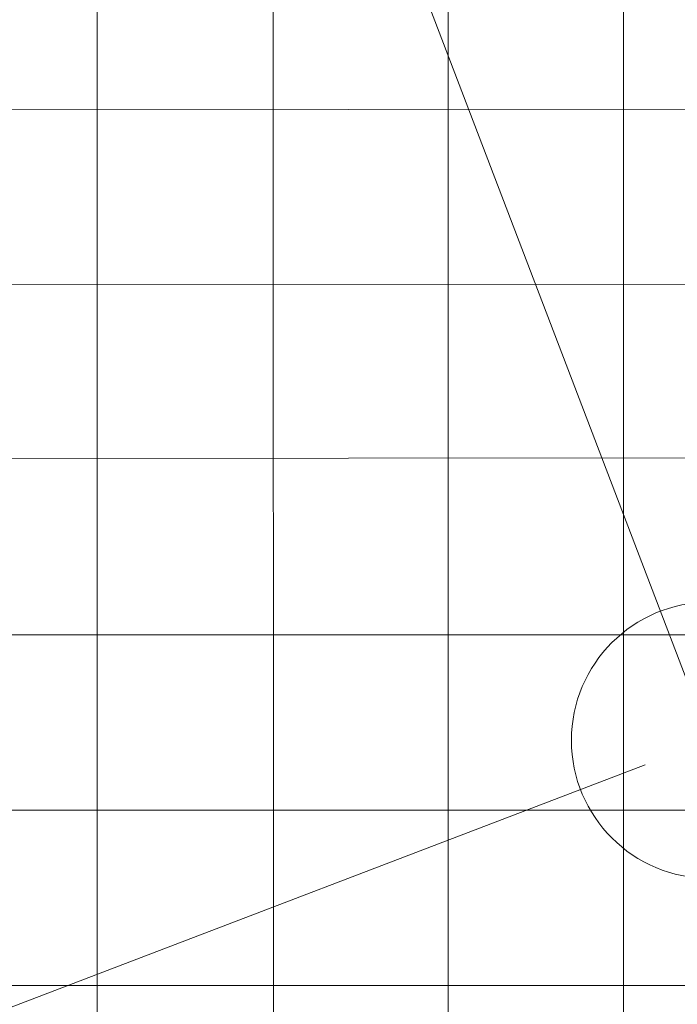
# Model space of a CAD drawing. Header units: metres. Extents: x 6467369 to 7543668, y 5829073 to 6004987.
# Tile 643 of 656: x 7543345.52 to 7543346.71, y 5829628.58 to 5829630.36. Entities that reach past the tile are written whole.
import ezdxf

# ---------------------------------------------------------------- set-up
doc = ezdxf.new("R2010")
doc.units = ezdxf.units.M
doc.linetypes.add('1', pattern=[0])
doc.linetypes.add('ACAD_ISO04W100', pattern=[30, 24, -3, 0, -3])
doc.layers.get('0').update_dxf_attribs({"lineweight": 0})
for name, color, linetype, lineweight in [('_D-kreskowanie jezdni', 254, 'Continuous', 13), ('_D-kreskowanie pobocze', 32, '1', 13), ('_D-kreskowanie zjazd MB', 4, '1', 13), ('C-DROGI-SYTUACJA-ETYKIETY', 7, 'Continuous', 0), ('C-ROAD', 7, 'Continuous', 0)]:
    doc.layers.add(name, color=color, linetype=linetype, lineweight=lineweight)
pattern_1 = [(0, (0, 0), (0, 0.3175), []), (90, (0, 0), (-0.3175, 1.944126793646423e-17), [])]

# ---------------------------------------------------------------- blocks, each defined once
blk = doc.blocks.new('AeccTickCircle')
blk.add_circle((0, 0), 1)

msp = doc.modelspace()

# ---------------------------------------------------------------- hatches: boundary and pattern name
at = {"layer": '_D-kreskowanie jezdni', "ltscale": 0.01, "transparency": 33554610}
h = msp.add_hatch(dxfattribs=at)
h.set_pattern_fill('ANSI37', color=256, scale=0.1, angle=45)
h.set_pattern_definition([(90, (0, 0), (-0.3175000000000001, 0), []), (180, (0, 0), (-5.551115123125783e-17, -0.3175), [])])
h.paths.add_polyline_path([(7543286.159759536, 5829849.42901351), (7543281.322915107, 5829848.162152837), (7543322.902057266, 5829689.413944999), (7543322.984831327, 5829689.097926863), (7543323.067655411, 5829688.781785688), (7543323.150546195, 5829688.465525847), (7543323.233520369, 5829688.149151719), (7543323.316594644, 5829687.8326677), (7543323.399785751, 5829687.516078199), (7543323.483110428, 5829687.199387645), (7543323.566585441, 5829686.882600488), (7543323.650227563, 5829686.565721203), (7543323.734053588, 5829686.248754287), (7543323.818080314, 5829685.931704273), (7543323.902324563, 5829685.614575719), (7543323.986803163, 5829685.297373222), (7543324.071532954, 5829684.980101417), (7543324.156530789, 5829684.662764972), (7543324.241813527, 5829684.345368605), (7543324.327398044, 5829684.027917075), (7543324.413301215, 5829683.710415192), (7543324.49953993, 5829683.392867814), (7543324.58613108, 5829683.075279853), (7543324.673091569, 5829682.757656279), (7543324.760438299, 5829682.440002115), (7543324.84818818, 5829682.122322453), (7543324.936358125, 5829681.804622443), (7543325.024965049, 5829681.486907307), (7543325.11402587, 5829681.169182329), (7543325.203557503, 5829680.851452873), (7543325.293576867, 5829680.533724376), (7543325.38410088, 5829680.216002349), (7543325.474087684, 5829679.901987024, 0.01534279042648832), (7543329.270376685, 5829668.071423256), (7543329.271548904, 5829668.068113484), (7543329.382377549, 5829667.756752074), (7543329.493637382, 5829667.445684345), (7543329.605311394, 5829667.134905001), (7543329.717382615, 5829666.824408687), (7543329.829834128, 5829666.514189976), (7543329.942649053, 5829666.204243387), (7543330.055810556, 5829665.894563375), (7543330.169301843, 5829665.585144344), (7543330.28310616, 5829665.27598064), (7543330.397206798, 5829664.967066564), (7543330.51158708, 5829664.658396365), (7543330.626230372, 5829664.349964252), (7543330.741120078, 5829664.041764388), (7543330.856239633, 5829663.733790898), (7543330.971572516, 5829663.42603787), (7543331.087102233, 5829663.118499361), (7543331.202812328, 5829662.81116939), (7543331.318686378, 5829662.504041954), (7543331.434707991, 5829662.19711102), (7543331.550860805, 5829661.890370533), (7543331.66712849, 5829661.583814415), (7543331.783494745, 5829661.277436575), (7543331.899943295, 5829660.9712309), (7543332.016457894, 5829660.665191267), (7543332.133022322, 5829660.359311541), (7543332.249620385, 5829660.053585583), (7543332.366235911, 5829659.748007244), (7543332.482852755, 5829659.442570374), (7543332.599454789, 5829659.137268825), (7543332.716025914, 5829658.832096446), (7543344.43103213, 5829628.164105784), (7543344.523107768, 5829627.923063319), (7543344.615151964, 5829627.682083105), (7543344.707158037, 5829627.441162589), (7543344.79911931, 5829627.200299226), (7543344.89102911, 5829626.959490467), (7543344.982880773, 5829626.718733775), (7543345.074667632, 5829626.478026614), (7543345.166383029, 5829626.237366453), (7543345.25802031, 5829625.996750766), (7543345.349572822, 5829625.756177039), (7543345.441033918, 5829625.515642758), (7543345.532396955, 5829625.275145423), (7543345.623655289, 5829625.034682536), (7543345.714802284, 5829624.794251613), (7543345.805831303, 5829624.553850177), (7543345.89673571, 5829624.313475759), (7543345.987508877, 5829624.073125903), (7543346.124674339, 5829623.709419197), (7543346.305233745, 5829623.229156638), (7543346.485170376, 5829622.748892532), (7543346.664426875, 5829622.268619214), (7543346.842945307, 5829621.788330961), (7543347.020671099, 5829621.308013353), (7543347.152602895, 5829620.94971728), (7543347.153560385, 5829620.947110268, -0.01842288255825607), (7543353.955202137, 5829600.113493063), (7543354.060086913, 5829599.746393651), (7543354.199941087, 5829599.253849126), (7543354.339111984, 5829598.760848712), (7543354.477652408, 5829598.267411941), (7543354.615612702, 5829597.7735675), (7543354.753043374, 5829597.279343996), (7543354.856701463, 5829596.905003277), (7543354.925122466, 5829596.657433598), (7543354.993445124, 5829596.409764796), (7543355.061676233, 5829596.161998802), (7543355.129822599, 5829595.914137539), (7543355.197891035, 5829595.666182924), (7543355.26588836, 5829595.418136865), (7543355.333821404, 5829595.170001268), (7543355.401697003, 5829594.921778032), (7543355.469522, 5829594.673469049), (7543355.537303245, 5829594.425076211), (7543355.605047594, 5829594.176601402), (7543355.672761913, 5829593.928046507), (7543355.740453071, 5829593.679413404), (7543355.808127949, 5829593.430703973), (7543355.875793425, 5829593.181920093), (7543355.943456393, 5829592.933063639), (7543356.011123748, 5829592.684136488), (7543356.07880239, 5829592.435140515), (7543361.923682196, 5829570.930895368), (7543361.99138416, 5829570.681815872), (7543362.059123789, 5829570.43263878), (7543362.126911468, 5829570.183366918), (7543362.194757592, 5829569.934003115), (7543362.262672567, 5829569.684550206), (7543362.330666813, 5829569.435011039), (7543362.39875076, 5829569.185388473), (7543362.466934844, 5829568.935685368), (7543362.535229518, 5829568.68590461), (7543362.603645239, 5829568.436049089), (7543362.672192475, 5829568.186121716), (7543362.740881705, 5829567.936125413), (7543362.809723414, 5829567.686063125), (7543362.878728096, 5829567.435937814), (7543362.947906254, 5829567.185752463), (7543363.017268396, 5829566.935510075), (7543363.08682504, 5829566.685213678), (7543363.156586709, 5829566.43486632), (7543363.226563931, 5829566.184471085), (7543363.296767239, 5829565.934031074), (7543363.367207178, 5829565.683549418), (7543363.437894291, 5829565.433029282), (7543363.50883913, 5829565.18247386), (7543363.580052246, 5829564.931886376), (7543363.651544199, 5829564.68127009), (7543363.72332555, 5829564.430628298), (7543363.795406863, 5829564.179964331), (7543363.867798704, 5829563.929281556), (7543363.940511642, 5829563.678583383), (7543364.012706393, 5829563.430790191, 0.01526036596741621), (7543367.836761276, 5829551.679312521), (7543367.837698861, 5829551.676699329), (7543367.926193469, 5829551.431017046), (7543368.014949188, 5829551.185539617), (7543368.103955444, 5829550.940263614), (7543368.193201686, 5829550.695185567), (7543368.28267739, 5829550.450301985), (7543368.372372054, 5829550.205609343), (7543368.462275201, 5829549.96110409), (7543368.552376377, 5829549.716782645), (7543368.642665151, 5829549.472641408), (7543368.733131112, 5829549.22867675), (7543368.823763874, 5829548.984885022), (7543368.914553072, 5829548.741262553), (7543369.005488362, 5829548.497805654), (7543369.096559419, 5829548.254510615), (7543369.18775594, 5829548.011373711), (7543369.279067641, 5829547.768391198), (7543369.370484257, 5829547.525559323), (7543369.461995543, 5829547.282874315), (7543369.553591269, 5829547.040332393), (7543369.64526123, 5829546.797929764), (7543369.73699523, 5829546.555662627), (7543369.828783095, 5829546.313527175), (7543369.920614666, 5829546.07151959), (7543370.012479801, 5829545.829636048), (7543370.10436837, 5829545.587872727), (7543370.196270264, 5829545.346225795), (7543370.288175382, 5829545.104691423), (7543370.380073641, 5829544.863265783), (7543370.471954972, 5829544.621945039), (7543370.563809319, 5829544.380725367), (7543383.791993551, 5829509.642775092), (7543388.522689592, 5829511.269764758), (7543375.236486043, 5829546.160077), (7543375.144668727, 5829546.401199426), (7543375.052898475, 5829546.642228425), (7543374.961185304, 5829546.883167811), (7543374.869539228, 5829547.124021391), (7543374.777970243, 5829547.364792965), (7543374.686488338, 5829547.605486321), (7543374.595103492, 5829547.846105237), (7543374.503825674, 5829548.086653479), (7543374.412664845, 5829548.3271348), (7543374.321630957, 5829548.567552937), (7543374.230733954, 5829548.807911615), (7543374.092812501, 5829549.173122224), (7543373.91220999, 5829549.652860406), (7543373.732271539, 5829550.132590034), (7543373.553098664, 5829550.612281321), (7543373.374779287, 5829551.091939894), (7543373.197403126, 5829551.57156572), (7543373.021053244, 5829552.051175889), (7543372.845812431, 5829552.530787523), (7543372.671762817, 5829553.010418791), (7543372.542882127, 5829553.368222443), (7543372.541944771, 5829553.370834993, -0.014934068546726), (7543368.884702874, 5829564.584812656), (7543368.743398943, 5829565.067563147), (7543368.743767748, 5829565.067373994), (7543368.635812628, 5829565.43957955), (7543368.494749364, 5829565.930129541), (7543368.354622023, 5829566.421348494), (7543368.215353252, 5829566.913203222), (7543368.076866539, 5829567.405656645), (7543367.939086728, 5829567.89866586), (7543367.801939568, 5829568.39218372), (7543367.665356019, 5829568.886143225), (7543367.561881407, 5829569.262006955), (7543367.493826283, 5829569.509695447), (7543367.425857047, 5829569.757515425), (7543367.357963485, 5829570.005464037), (7543367.290135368, 5829570.253538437), (7543367.222362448, 5829570.501735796), (7543367.154634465, 5829570.75005328), (7543367.086941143, 5829570.99848807), (7543367.01927219, 5829571.247037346), (7543366.9516173, 5829571.495698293), (7543366.883966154, 5829571.744468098), (7543366.816308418, 5829571.993343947), (7543366.74863375, 5829572.242323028), (7543360.903753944, 5829593.746568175), (7543360.836057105, 5829593.995631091), (7543360.768335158, 5829594.244759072), (7543360.700581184, 5829594.493950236), (7543360.632788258, 5829594.743202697), (7543360.564949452, 5829594.992514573), (7543360.497057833, 5829595.241883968), (7543360.429106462, 5829595.49130899), (7543360.361088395, 5829595.740787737), (7543360.292996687, 5829595.990318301), (7543360.224824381, 5829596.239898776), (7543360.156564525, 5829596.489527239), (7543360.088210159, 5829596.739201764), (7543360.019754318, 5829596.988920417), (7543359.951190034, 5829597.238681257), (7543359.882510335, 5829597.488482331), (7543359.81370825, 5829597.738321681), (7543359.744776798, 5829597.988197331), (7543359.675709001, 5829598.238107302), (7543359.606497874, 5829598.4880496), (7543359.537136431, 5829598.738022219), (7543359.467617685, 5829598.988023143), (7543359.397934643, 5829599.238050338), (7543359.328080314, 5829599.48810176), (7543359.258047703, 5829599.73817535), (7543359.187829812, 5829599.988269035), (7543359.117419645, 5829600.238380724), (7543359.0468102, 5829600.48850831), (7543358.975994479, 5829600.738649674), (7543358.904965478, 5829600.988802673), (7543358.834547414, 5829601.23604667, 0.01864047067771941), (7543351.846292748, 5829622.672874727), (7543351.845335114, 5829622.675482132), (7543351.755456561, 5829622.919571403), (7543351.665405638, 5829623.163523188), (7543351.575189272, 5829623.407339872), (7543351.484814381, 5829623.651023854), (7543351.394287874, 5829623.894577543), (7543351.303616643, 5829624.138003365), (7543351.212807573, 5829624.381303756), (7543351.121867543, 5829624.624481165), (7543351.030803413, 5829624.867538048), (7543350.939622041, 5829625.110476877), (7543350.84833027, 5829625.353300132), (7543350.756934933, 5829625.596010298), (7543350.665442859, 5829625.838609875), (7543350.573860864, 5829626.081101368), (7543350.482195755, 5829626.32348729), (7543350.39045433, 5829626.565770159), (7543350.298643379, 5829626.807952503), (7543350.206769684, 5829627.050036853), (7543350.114840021, 5829627.292025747), (7543350.022861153, 5829627.533921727), (7543349.93083984, 5829627.775727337), (7543349.838782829, 5829628.01744513), (7543349.746696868, 5829628.259077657), (7543349.654588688, 5829628.500627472), (7543349.562465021, 5829628.742097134), (7543349.470332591, 5829628.9834892), (7543349.37819811, 5829629.22480623), (7543349.28606829, 5829629.46605078), (7543349.193949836, 5829629.707225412), (7543349.101849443, 5829629.948332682), (7543337.386843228, 5829660.616323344), (7543337.270319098, 5829660.921372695), (7543337.153858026, 5829661.22630515), (7543337.037476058, 5829661.531126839), (7543336.921189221, 5829661.835843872), (7543336.805013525, 5829662.140462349), (7543336.688964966, 5829662.444988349), (7543336.573059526, 5829662.749427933), (7543336.45731317, 5829663.05378714), (7543336.280939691, 5829663.518156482), (7543336.051122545, 5829664.125065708), (7543335.82206999, 5829664.732175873), (7543335.593970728, 5829665.339372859), (7543335.447696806, 5829665.730691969), (7543335.447620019, 5829665.730734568), (7543335.253957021, 5829666.250249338), (7543335.0289156, 5829666.857553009), (7543334.805341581, 5829667.464919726), (7543334.583368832, 5829668.072374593), (7543334.363129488, 5829668.6799462), (7543334.144753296, 5829669.287668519), (7543333.983346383, 5829669.741124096), (7543333.98217357, 5829669.744435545, -0.01492981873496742), (7543330.369961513, 5829680.969474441), (7543330.236662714, 5829681.431869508), (7543330.059783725, 5829682.052681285), (7543329.884569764, 5829682.674480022), (7543329.710896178, 5829683.297216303), (7543329.538638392, 5829683.920838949), (7543329.367672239, 5829684.545293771), (7543329.197874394, 5829685.170521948), (7543329.029124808, 5829685.796450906), (7543328.861307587, 5829686.422990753), (7543328.694315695, 5829687.050016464), (7543328.52806195, 5829687.677325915), (7543328.401287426, 5829688.157612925), (7543328.318315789, 5829688.47248981), (7543328.235426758, 5829688.787524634), (7543328.152603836, 5829689.102713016), (7543328.069830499, 5829689.418050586), (7543327.987090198, 5829689.733532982), (7543327.904366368, 5829690.049155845), (7543327.821642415, 5829690.364914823), (7543327.738901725, 5829690.680805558)])
at = {"layer": '_D-kreskowanie pobocze', "ltscale": 0.01, "transparency": 33554623}
h = msp.add_hatch(dxfattribs=at)
h.set_pattern_fill('NET', color=256, scale=0.1)
h.set_pattern_definition(pattern_1)
h.paths.add_polyline_path([(7543375.937389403, 5829546.426974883), (7543375.845583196, 5829546.668068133), (7543375.753835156, 5829546.909038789), (7543375.662155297, 5829547.149890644), (7543375.570553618, 5829547.390627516), (7543375.479040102, 5829547.631253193), (7543375.387624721, 5829547.871771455), (7543375.296317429, 5829548.112186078), (7543375.205128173, 5829548.352500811), (7543375.114066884, 5829548.5927194), (7543375.023143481, 5829548.832845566), (7543374.932367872, 5829549.072883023), (7543374.841749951, 5829549.312835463), (7543374.751299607, 5829549.552706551), (7543374.661026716, 5829549.792499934), (7543374.570941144, 5829550.032219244), (7543374.481052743, 5829550.271868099), (7543374.391371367, 5829550.511450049), (7543374.301906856, 5829550.750968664), (7543374.212669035, 5829550.990427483), (7543374.123667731, 5829551.229829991), (7543374.034912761, 5829551.469179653), (7543373.946413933, 5829551.708479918), (7543373.858181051, 5829551.947734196), (7543373.770223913, 5829552.186945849), (7543373.682418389, 5829552.42648475), (7543373.59503716, 5829552.665635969), (7543373.50796108, 5829552.904754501), (7543373.421199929, 5829553.143843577), (7543373.33476348, 5829553.382906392), (7543373.248661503, 5829553.621946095), (7543373.162901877, 5829553.860970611, -0.00658835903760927), (7543371.479583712, 5829558.764693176), (7543372.138758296, 5829559.865748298), (7543371.813068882, 5829560.781841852), (7543370.660324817, 5829558.856350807, 0.007022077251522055), (7543372.456802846, 5829553.60813834), (7543372.542882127, 5829553.368222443), (7543372.629296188, 5829553.12831632), (7543372.716035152, 5829552.888416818), (7543372.803089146, 5829552.648520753), (7543372.890448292, 5829552.408624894), (7543372.978102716, 5829552.168725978), (7543373.066042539, 5829551.9288207), (7543373.154257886, 5829551.688905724), (7543373.242738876, 5829551.448977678), (7543373.331475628, 5829551.209033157), (7543373.420458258, 5829550.969068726), (7543373.50967688, 5829550.729080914), (7543373.599121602, 5829550.489066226), (7543373.688782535, 5829550.24902114), (7543373.778649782, 5829550.008942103), (7543373.868713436, 5829549.768825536), (7543373.958963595, 5829549.528667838), (7543374.049390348, 5829549.288465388), (7543374.139983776, 5829549.048214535), (7543374.230733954, 5829548.807911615), (7543374.321630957, 5829548.567552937), (7543374.412664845, 5829548.3271348), (7543374.503825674, 5829548.086653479), (7543374.595103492, 5829547.846105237), (7543374.686488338, 5829547.605486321), (7543374.777970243, 5829547.364792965), (7543374.869539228, 5829547.124021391), (7543374.961185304, 5829546.883167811), (7543375.052898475, 5829546.642228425), (7543375.144668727, 5829546.401199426), (7543375.236486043, 5829546.160077), (7543392.214020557, 5829501.576123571), (7543392.328803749, 5829501.27470174), (7543392.443566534, 5829500.973364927), (7543392.558319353, 5829500.67211711), (7543392.673072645, 5829500.370962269), (7543392.787836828, 5829500.06990438), (7543392.90262232, 5829499.76894742), (7543393.017439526, 5829499.468095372), (7543393.132298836, 5829499.167352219), (7543393.247210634, 5829498.86672195), (7543393.362185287, 5829498.566208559), (7543393.477233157, 5829498.265816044), (7543393.592364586, 5829497.965548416), (7543393.707589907, 5829497.665409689), (7543393.822919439, 5829497.365403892), (7543393.938363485, 5829497.065535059), (7543394.05393234, 5829496.765807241), (7543394.169636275, 5829496.466224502), (7543394.285485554, 5829496.166790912), (7543394.401490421, 5829495.867510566), (7543394.517661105, 5829495.568387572), (7543394.63400782, 5829495.269426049), (7543394.750540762, 5829494.970630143), (7543394.867270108, 5829494.672004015), (7543394.984206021, 5829494.373551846), (7543395.101358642, 5829494.07527784), (7543395.218738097, 5829493.777186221), (7543395.336354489, 5829493.479281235), (7543395.454217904, 5829493.181567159), (7543395.572338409, 5829492.884048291), (7543395.690726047, 5829492.586728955), (7543395.809390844, 5829492.289613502, 0.004998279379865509), (7543398.073473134, 5829486.78958603), (7543400.036642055, 5829486.009607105), (7543400.239929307, 5829486.098307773), (7543399.878266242, 5829486.879557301), (7543398.642061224, 5829487.370709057, -0.004733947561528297), (7543396.505894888, 5829492.567789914), (7543396.387374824, 5829492.864542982), (7543396.269271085, 5829493.161149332), (7543396.151558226, 5829493.457640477), (7543396.033953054, 5829493.754701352), (7543395.916584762, 5829494.051977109), (7543395.799443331, 5829494.349463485), (7543395.682518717, 5829494.647156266), (7543395.565800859, 5829494.945051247), (7543395.449279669, 5829495.243144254), (7543395.332945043, 5829495.541431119), (7543395.216786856, 5829495.839907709), (7543395.100794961, 5829496.138569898), (7543394.984959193, 5829496.437413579), (7543394.869269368, 5829496.736434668), (7543394.753715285, 5829497.035629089), (7543394.638286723, 5829497.334992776), (7543394.522973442, 5829497.634521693), (7543394.40776519, 5829497.934211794), (7543394.292651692, 5829498.234059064), (7543394.177622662, 5829498.53405948), (7543394.062667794, 5829498.834209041), (7543393.947776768, 5829499.134503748), (7543393.83293925, 5829499.434939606), (7543393.718144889, 5829499.735512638), (7543393.603383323, 5829500.036218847), (7543393.488644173, 5829500.337054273), (7543393.373917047, 5829500.638014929), (7543393.259191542, 5829500.939096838), (7543393.144457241, 5829501.240296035), (7543393.029703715, 5829501.541608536), (7543392.914922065, 5829501.843026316)])
h.paths.add_polyline_path([(7543352.368798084, 5829623.423790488), (7543352.278386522, 5829623.668134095), (7543352.187823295, 5829623.912325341), (7543352.097115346, 5829624.156366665), (7543352.006269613, 5829624.400260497), (7543351.915293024, 5829624.644009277), (7543351.824192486, 5829624.887615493), (7543351.732974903, 5829625.131081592), (7543351.641647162, 5829625.374410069), (7543351.550216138, 5829625.617603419), (7543351.4586887, 5829625.860664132), (7543351.367071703, 5829626.103594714), (7543351.27537199, 5829626.346397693), (7543351.183596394, 5829626.589075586), (7543351.091751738, 5829626.831630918), (7543350.999844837, 5829627.074066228), (7543350.907882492, 5829627.316384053), (7543350.815871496, 5829627.558586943), (7543350.723818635, 5829627.800677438), (7543350.631730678, 5829628.042658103), (7543350.539614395, 5829628.284531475), (7543350.447476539, 5829628.526300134), (7543350.355323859, 5829628.76796662), (7543350.263163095, 5829629.009533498), (7543350.171000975, 5829629.251003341), (7543350.078844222, 5829629.492378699), (7543349.986699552, 5829629.73366213), (7543349.894573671, 5829629.974856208), (7543349.80247204, 5829630.215966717), (7543338.554588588, 5829659.661105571), (7543338.839836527, 5829660.450421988), (7543338.427254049, 5829661.515460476), (7543337.754498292, 5829659.653861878), (7543349.101849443, 5829629.948332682), (7543349.193949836, 5829629.707225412), (7543349.28606829, 5829629.46605078), (7543349.37819811, 5829629.22480623), (7543349.470332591, 5829628.9834892), (7543349.562465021, 5829628.742097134), (7543349.654588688, 5829628.500627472), (7543349.746696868, 5829628.259077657), (7543349.838782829, 5829628.01744513), (7543349.93083984, 5829627.775727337), (7543350.022861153, 5829627.533921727), (7543350.114840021, 5829627.292025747), (7543350.206769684, 5829627.050036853), (7543350.298643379, 5829626.807952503), (7543350.39045433, 5829626.565770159), (7543350.482195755, 5829626.32348729), (7543350.573860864, 5829626.081101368), (7543350.665442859, 5829625.838609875), (7543350.756934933, 5829625.596010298), (7543350.84833027, 5829625.353300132), (7543350.939622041, 5829625.110476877), (7543351.030803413, 5829624.867538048), (7543351.121867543, 5829624.624481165), (7543351.212807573, 5829624.381303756), (7543351.303616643, 5829624.138003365), (7543351.394287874, 5829623.894577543), (7543351.484814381, 5829623.651023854), (7543351.575189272, 5829623.407339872), (7543351.665405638, 5829623.163523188), (7543351.755456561, 5829622.919571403), (7543351.845335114, 5829622.675482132), (7543351.935034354, 5829622.431253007, -0.01821006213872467), (7543358.762239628, 5829601.489134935), (7543358.833716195, 5829601.238965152), (7543358.904965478, 5829600.988802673), (7543358.975994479, 5829600.738649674), (7543359.0468102, 5829600.48850831), (7543359.117419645, 5829600.238380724), (7543359.187829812, 5829599.988269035), (7543359.258047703, 5829599.73817535), (7543359.328080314, 5829599.48810176), (7543359.397934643, 5829599.238050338), (7543359.467617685, 5829598.988023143), (7543359.537136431, 5829598.738022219), (7543359.606497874, 5829598.4880496), (7543359.675709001, 5829598.238107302), (7543359.744776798, 5829597.988197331), (7543359.81370825, 5829597.738321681), (7543359.882510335, 5829597.488482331), (7543359.951190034, 5829597.238681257), (7543360.019754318, 5829596.988920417), (7543360.088210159, 5829596.739201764), (7543360.156564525, 5829596.489527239), (7543360.224824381, 5829596.239898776), (7543360.292996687, 5829595.990318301), (7543360.361088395, 5829595.740787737), (7543360.429106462, 5829595.49130899), (7543360.497057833, 5829595.241883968), (7543360.564949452, 5829594.992514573), (7543360.632788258, 5829594.743202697), (7543360.700581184, 5829594.493950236), (7543360.768335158, 5829594.244759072), (7543360.836057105, 5829593.995631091), (7543360.903753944, 5829593.746568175), (7543366.74863375, 5829572.242323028), (7543366.816308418, 5829571.993343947), (7543366.883966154, 5829571.744468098), (7543366.9516173, 5829571.495698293), (7543367.01927219, 5829571.247037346), (7543367.086941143, 5829570.99848807), (7543367.154634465, 5829570.75005328), (7543367.222362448, 5829570.501735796), (7543367.290135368, 5829570.253538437), (7543367.357963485, 5829570.005464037), (7543367.425857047, 5829569.757515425), (7543367.493826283, 5829569.509695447), (7543367.561881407, 5829569.262006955), (7543367.630032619, 5829569.014452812), (7543367.698290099, 5829568.767035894), (7543367.766664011, 5829568.519759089), (7543367.835164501, 5829568.272625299), (7543367.903801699, 5829568.025637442), (7543367.972585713, 5829567.778798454), (7543368.041526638, 5829567.532111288), (7543368.110634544, 5829567.285578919), (7543368.179919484, 5829567.039204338), (7543368.249391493, 5829566.792990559), (7543368.319060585, 5829566.546940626), (7543368.38893675, 5829566.301057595), (7543368.459029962, 5829566.055344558), (7543368.52935017, 5829565.80980463), (7543368.599907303, 5829565.564440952), (7543368.670711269, 5829565.319256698), (7543368.741771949, 5829565.074255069), (7543368.743778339, 5829565.067368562), (7543370.653639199, 5829564.087831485), (7543370.291889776, 5829565.116258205), (7543369.373771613, 5829565.58714632), (7543369.250252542, 5829566.016686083), (7543369.180151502, 5829566.261460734), (7543369.110370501, 5829566.506077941), (7543369.040690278, 5829566.751270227), (7543368.971207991, 5829566.996659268), (7543368.901913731, 5829567.242242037), (7543368.832797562, 5829567.488015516), (7543368.763849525, 5829567.733976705), (7543368.69505964, 5829567.980122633), (7543368.6264179, 5829568.226450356), (7543368.557914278, 5829568.472956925), (7543368.489538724, 5829568.719639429), (7543368.421281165, 5829568.966494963), (7543368.353131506, 5829569.213520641), (7543368.285079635, 5829569.460713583), (7543368.217115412, 5829569.708070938), (7543368.149228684, 5829569.955589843), (7543368.081409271, 5829570.20326746), (7543368.01364698, 5829570.451100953), (7543367.945931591, 5829570.699087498), (7543367.878252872, 5829570.947224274), (7543367.810600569, 5829571.195508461), (7543367.742964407, 5829571.443937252), (7543367.675334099, 5829571.69250783), (7543367.607699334, 5829571.941217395), (7543367.540049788, 5829572.190063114), (7543367.472376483, 5829572.439037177), (7543361.627495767, 5829593.943285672), (7543361.559793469, 5829594.19236867), (7543361.492060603, 5829594.441536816), (7543361.424290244, 5829594.69078823), (7543361.356475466, 5829594.940121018), (7543361.288609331, 5829595.189533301), (7543361.2206849, 5829595.439023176), (7543361.152695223, 5829595.688588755), (7543361.084633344, 5829595.938228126), (7543361.016492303, 5829596.187939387), (7543360.948265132, 5829596.437720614), (7543360.87994486, 5829596.687569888), (7543360.811524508, 5829596.937485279), (7543360.742997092, 5829597.187464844), (7543360.674355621, 5829597.437506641), (7543360.605593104, 5829597.687608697), (7543360.536702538, 5829597.937769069), (7543360.46767692, 5829598.187985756), (7543360.398509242, 5829598.438256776), (7543360.329192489, 5829598.688580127), (7543360.259719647, 5829598.938953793), (7543360.190083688, 5829599.189375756), (7543360.120277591, 5829599.439843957), (7543360.050294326, 5829599.690356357), (7543359.980126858, 5829599.940910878), (7543359.909768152, 5829600.191505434), (7543359.839211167, 5829600.442137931), (7543359.768448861, 5829600.692806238), (7543359.697474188, 5829600.943508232), (7543359.6262801, 5829601.194241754), (7543359.554859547, 5829601.445004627), (7543359.483295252, 5829601.695481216, 0.01821006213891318), (7543352.639053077, 5829622.689821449), (7543352.549138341, 5829622.93463656), (7543352.459051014, 5829623.179292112)])
h = msp.add_hatch(dxfattribs=at)
h.set_pattern_fill('NET', color=256, scale=0.1)
h.set_pattern_definition(pattern_1)
h.paths.add_polyline_path([(7543363.08682504, 5829566.685213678), (7543363.017268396, 5829566.935510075), (7543362.947906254, 5829567.185752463), (7543362.878728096, 5829567.435937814), (7543362.809723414, 5829567.686063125), (7543362.740881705, 5829567.936125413), (7543362.672192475, 5829568.186121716), (7543362.603645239, 5829568.436049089), (7543362.535229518, 5829568.68590461), (7543362.466934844, 5829568.935685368), (7543362.39875076, 5829569.185388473), (7543362.330666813, 5829569.435011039), (7543362.262672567, 5829569.684550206), (7543362.194757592, 5829569.934003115), (7543362.126911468, 5829570.183366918), (7543362.059123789, 5829570.43263878), (7543361.99138416, 5829570.681815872), (7543361.923682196, 5829570.930895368), (7543356.07880239, 5829592.435140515), (7543356.011123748, 5829592.684136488), (7543355.943456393, 5829592.933063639), (7543355.875793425, 5829593.181920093), (7543355.808127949, 5829593.430703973), (7543355.740453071, 5829593.679413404), (7543355.672761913, 5829593.928046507), (7543355.605047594, 5829594.176601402), (7543355.537303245, 5829594.425076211), (7543355.469522, 5829594.673469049), (7543355.401697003, 5829594.921778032), (7543355.333821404, 5829595.170001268), (7543355.26588836, 5829595.418136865), (7543355.197891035, 5829595.666182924), (7543355.129822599, 5829595.914137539), (7543355.061676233, 5829596.161998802), (7543354.993445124, 5829596.409764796), (7543354.925122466, 5829596.657433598), (7543354.856701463, 5829596.905003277), (7543354.788175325, 5829597.152471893), (7543354.719537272, 5829597.399837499), (7543354.650780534, 5829597.647098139), (7543354.581898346, 5829597.894251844), (7543354.512883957, 5829598.141296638), (7543354.443730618, 5829598.388230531), (7543354.374431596, 5829598.635051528), (7543354.304980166, 5829598.881757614), (7543354.23536961, 5829599.128346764), (7543354.16559322, 5829599.374816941), (7543354.0956443, 5829599.621166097), (7543354.025516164, 5829599.867392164), (7543353.955202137, 5829600.113493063, 0.01821006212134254), (7543347.240843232, 5829620.709460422), (7543347.152602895, 5829620.94971728), (7543347.064138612, 5829621.189965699), (7543346.975457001, 5829621.430207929), (7543346.886564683, 5829621.670446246), (7543346.797468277, 5829621.910682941), (7543346.708174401, 5829622.150920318), (7543346.618689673, 5829622.391160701), (7543346.529020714, 5829622.63140643), (7543346.439174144, 5829622.871659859), (7543346.349156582, 5829623.111923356), (7543346.258974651, 5829623.352199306), (7543346.168634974, 5829623.592490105), (7543346.078144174, 5829623.832798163), (7543345.987508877, 5829624.073125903), (7543345.89673571, 5829624.313475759), (7543345.805831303, 5829624.553850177), (7543345.714802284, 5829624.794251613), (7543345.623655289, 5829625.034682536), (7543345.532396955, 5829625.275145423), (7543345.441033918, 5829625.515642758), (7543345.349572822, 5829625.756177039), (7543345.25802031, 5829625.996750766), (7543345.166383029, 5829626.237366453), (7543345.074667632, 5829626.478026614), (7543344.982880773, 5829626.718733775), (7543344.89102911, 5829626.959490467), (7543344.79911931, 5829627.200299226), (7543344.707158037, 5829627.441162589), (7543344.615151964, 5829627.682083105), (7543344.523107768, 5829627.923063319), (7543344.43103213, 5829628.164105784), (7543344.268288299, 5829628.590142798), (7543342.331775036, 5829629.456119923), (7543341.164070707, 5829629.010063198), (7543341.431704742, 5829628.309440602), (7543342.309201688, 5829628.644639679), (7543343.678684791, 5829628.032229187), (7543344.098421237, 5829626.932862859), (7543344.190293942, 5829626.692151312), (7543344.282101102, 5829626.451511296), (7543344.373836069, 5829626.210940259), (7543344.465492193, 5829625.970435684), (7543344.557062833, 5829625.729995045), (7543344.64854135, 5829625.489615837), (7543344.739921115, 5829625.249295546), (7543344.831195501, 5829625.009031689), (7543344.922357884, 5829624.768821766), (7543345.01340165, 5829624.528663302), (7543345.104320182, 5829624.28855384), (7543345.195106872, 5829624.048490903), (7543345.285755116, 5829623.808472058), (7543345.376258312, 5829623.568494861), (7543345.46660986, 5829623.328556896), (7543345.556803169, 5829623.088655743), (7543345.646831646, 5829622.848789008), (7543345.736688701, 5829622.608954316), (7543345.82636775, 5829622.369149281), (7543345.915862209, 5829622.129371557), (7543346.005165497, 5829621.889618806), (7543346.094271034, 5829621.649888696), (7543346.183172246, 5829621.410178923), (7543346.271862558, 5829621.170487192), (7543346.360335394, 5829620.930811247), (7543346.448584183, 5829620.691148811), (7543346.536714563, 5829620.451191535, -0.01821006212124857), (7543353.234058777, 5829599.907453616), (7543353.304201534, 5829599.661953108), (7543353.374164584, 5829599.416307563), (7543353.443954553, 5829599.170519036), (7543353.513578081, 5829598.924589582), (7543353.58304182, 5829598.67852124), (7543353.652352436, 5829598.432316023), (7543353.721516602, 5829598.185975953), (7543353.790541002, 5829597.939503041), (7543353.859432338, 5829597.692899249), (7543353.928197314, 5829597.446166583), (7543353.996842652, 5829597.199306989), (7543354.065375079, 5829596.952322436), (7543354.133801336, 5829596.705214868), (7543354.202128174, 5829596.457986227), (7543354.270362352, 5829596.21063844), (7543354.338510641, 5829595.963173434), (7543354.406579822, 5829595.715593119), (7543354.474576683, 5829595.467899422), (7543354.542508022, 5829595.220094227), (7543354.61038065, 5829594.972179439), (7543354.678201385, 5829594.724156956), (7543354.74597705, 5829594.476028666), (7543354.813714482, 5829594.227796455), (7543354.881420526, 5829593.979462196), (7543354.949102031, 5829593.731027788), (7543355.016765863, 5829593.482495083), (7543355.084418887, 5829593.233865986), (7543355.15206798, 5829592.985142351), (7543355.219720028, 5829592.736326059), (7543355.287381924, 5829592.487418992), (7543355.355059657, 5829592.238426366), (7543361.199940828, 5829570.734176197), (7543361.267650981, 5829570.485066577), (7543361.335406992, 5829570.235829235), (7543361.403219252, 5829569.986467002), (7543361.471098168, 5829569.736982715), (7543361.539054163, 5829569.487379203), (7543361.607097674, 5829569.23765932), (7543361.675239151, 5829568.987825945), (7543361.743489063, 5829568.737881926), (7543361.811857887, 5829568.487830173), (7543361.880356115, 5829568.237673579), (7543361.948994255, 5829567.987415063), (7543362.017782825, 5829567.737057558), (7543362.086732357, 5829567.48660403), (7543362.155853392, 5829567.236057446), (7543362.225156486, 5829566.985420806), (7543362.294652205, 5829566.734697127), (7543362.364351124, 5829566.483889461), (7543362.434263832, 5829566.233000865), (7543362.504400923, 5829565.982034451), (7543362.574773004, 5829565.730993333), (7543362.645390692, 5829565.479880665), (7543362.716264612, 5829565.228699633), (7543362.787405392, 5829564.977453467), (7543362.858823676, 5829564.726145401), (7543362.930422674, 5829564.475153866), (7543363.002423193, 5829564.223746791), (7543363.074733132, 5829563.972287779), (7543363.147363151, 5829563.720780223), (7543363.220323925, 5829563.469227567), (7543363.293626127, 5829563.217633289), (7543363.367279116, 5829562.966005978, 0.01461486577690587), (7543367.04353843, 5829551.669307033), (7543367.131919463, 5829551.422975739), (7543367.220726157, 5829551.17642703), (7543367.309784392, 5829550.930112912), (7543367.39908349, 5829550.684029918), (7543367.4886128, 5829550.438174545), (7543367.578361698, 5829550.192543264), (7543367.668448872, 5829549.946780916), (7543367.758600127, 5829549.701601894), (7543367.848939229, 5829549.456636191), (7543367.939455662, 5829549.211880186), (7543368.030138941, 5829548.967330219), (7543368.120978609, 5829548.722982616), (7543368.211964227, 5829548.478833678), (7543368.303085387, 5829548.234879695), (7543368.394331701, 5829547.991116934), (7543368.485692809, 5829547.747541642), (7543368.577158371, 5829547.504150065), (7543368.668718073, 5829547.26093842), (7543368.760361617, 5829547.017902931), (7543368.852078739, 5829546.775039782), (7543368.943859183, 5829546.532345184), (7543369.035692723, 5829546.289815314), (7543369.127569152, 5829546.047446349), (7543369.219478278, 5829545.805234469), (7543369.311409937, 5829545.563175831), (7543369.403353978, 5829545.321266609), (7543369.495300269, 5829545.07950297), (7543369.587238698, 5829544.837881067), (7543369.679159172, 5829544.596397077), (7543369.771051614, 5829544.355047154), (7543369.862907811, 5829544.113822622), (7543383.082389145, 5829509.398726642), (7543383.791993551, 5829509.642775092), (7543370.563809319, 5829544.380725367), (7543370.471954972, 5829544.621945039), (7543370.380073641, 5829544.863265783), (7543370.288175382, 5829545.104691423), (7543370.196270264, 5829545.346225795), (7543370.10436837, 5829545.587872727), (7543370.012479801, 5829545.829636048), (7543369.920614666, 5829546.07151959), (7543369.828783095, 5829546.313527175), (7543369.73699523, 5829546.555662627), (7543369.64526123, 5829546.797929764), (7543369.553591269, 5829547.040332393), (7543369.461995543, 5829547.282874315), (7543369.370484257, 5829547.525559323), (7543369.279067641, 5829547.768391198), (7543369.18775594, 5829548.011373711), (7543369.096559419, 5829548.254510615), (7543369.005488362, 5829548.497805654), (7543368.914553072, 5829548.741262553), (7543368.823763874, 5829548.984885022), (7543368.733131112, 5829549.22867675), (7543368.642665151, 5829549.472641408), (7543368.552376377, 5829549.716782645), (7543368.462275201, 5829549.96110409), (7543368.372372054, 5829550.205609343), (7543368.28267739, 5829550.450301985), (7543368.193201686, 5829550.695185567), (7543368.103955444, 5829550.940263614), (7543368.014949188, 5829551.185539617), (7543367.926193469, 5829551.431017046), (7543367.837698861, 5829551.676699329), (7543367.749475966, 5829551.922589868, -0.01461486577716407), (7543364.086943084, 5829563.177154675), (7543364.013556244, 5829563.427873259), (7543363.940511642, 5829563.678583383), (7543363.867798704, 5829563.929281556), (7543363.795406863, 5829564.179964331), (7543363.72332555, 5829564.430628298), (7543363.651544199, 5829564.68127009), (7543363.580052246, 5829564.931886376), (7543363.50883913, 5829565.18247386), (7543363.437894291, 5829565.433029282), (7543363.367207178, 5829565.683549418), (7543363.296767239, 5829565.934031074), (7543363.226563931, 5829566.184471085), (7543363.156586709, 5829566.43486632)])
h.paths.add_polyline_path([(7543405.299581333, 5829459.971536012), (7543405.152023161, 5829460.258438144), (7543405.004435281, 5829460.545422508), (7543404.856827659, 5829460.832494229), (7543404.709210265, 5829461.119658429), (7543404.561593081, 5829461.406920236), (7543404.413986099, 5829461.694284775), (7543404.266399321, 5829461.981757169), (7543404.118842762, 5829462.269342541), (7543403.971326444, 5829462.55704601), (7543403.823860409, 5829462.844872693), (7543403.676454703, 5829463.132827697), (7543403.529119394, 5829463.420916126), (7543403.381864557, 5829463.709143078), (7543403.234700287, 5829463.997513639), (7543403.087636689, 5829464.286032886), (7543402.940683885, 5829464.574705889), (7543402.793852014, 5829464.863537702), (7543402.647151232, 5829465.152533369), (7543402.500591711, 5829465.44169792), (7543402.35418364, 5829465.73103637), (7543402.207937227, 5829466.020553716), (7543402.061862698, 5829466.310254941), (7543401.915970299, 5829466.600145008), (7543401.770270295, 5829466.890228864), (7543401.62477297, 5829467.18051143), (7543401.479488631, 5829467.470997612), (7543401.334427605, 5829467.761692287), (7543401.189600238, 5829468.052600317), (7543401.045016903, 5829468.34372653), (7543400.900687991, 5829468.635075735), (7543400.756623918, 5829468.926652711, -0.01946782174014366), (7543391.167017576, 5829490.432634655), (7543391.046390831, 5829490.734662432), (7543390.926110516, 5829491.036735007), (7543390.806166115, 5829491.338847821), (7543390.686547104, 5829491.64099636), (7543390.567242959, 5829491.943176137), (7543390.44824315, 5829492.245382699), (7543390.329537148, 5829492.547611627), (7543390.211114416, 5829492.849858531), (7543390.092964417, 5829493.15211905), (7543389.975076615, 5829493.454388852), (7543389.857440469, 5829493.756663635), (7543389.740045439, 5829494.05893912), (7543389.622880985, 5829494.361211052), (7543389.505936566, 5829494.663475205), (7543389.389201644, 5829494.965727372), (7543389.272665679, 5829495.267963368), (7543389.156318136, 5829495.570179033), (7543389.040148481, 5829495.872370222), (7543388.92414618, 5829496.174532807), (7543388.808300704, 5829496.476662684), (7543388.692601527, 5829496.778755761), (7543388.577038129, 5829497.080807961), (7543388.46159999, 5829497.382815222), (7543388.346276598, 5829497.684773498), (7543388.231057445, 5829497.98667875), (7543388.115932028, 5829498.288526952), (7543388.00088985, 5829498.590314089), (7543387.885920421, 5829498.892036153), (7543387.771013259, 5829499.193689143), (7543387.656157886, 5829499.495269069), (7543387.541343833, 5829499.796771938), (7543383.791993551, 5829509.642775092), (7543383.082389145, 5829509.398726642), (7543386.840443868, 5829499.52986514), (7543386.955267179, 5829499.22833796), (7543387.070141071, 5829498.926709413), (7543387.18507602, 5829498.62498349), (7543387.300082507, 5829498.323164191), (7543387.415171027, 5829498.021255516), (7543387.530352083, 5829497.71926148), (7543387.645636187, 5829497.417186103), (7543387.761033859, 5829497.115033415), (7543387.876555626, 5829496.812807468), (7543387.992212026, 5829496.510512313), (7543388.108013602, 5829496.208152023), (7543388.223970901, 5829495.905730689), (7543388.340094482, 5829495.603252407), (7543388.456394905, 5829495.300721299), (7543388.57288274, 5829494.998141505), (7543388.689568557, 5829494.695517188), (7543388.806462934, 5829494.392852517), (7543388.923576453, 5829494.090151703), (7543389.040919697, 5829493.787418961), (7543389.158503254, 5829493.484658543), (7543389.276337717, 5829493.181874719), (7543389.394433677, 5829492.879071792), (7543389.512801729, 5829492.576254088), (7543389.631452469, 5829492.273425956), (7543389.750396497, 5829491.970591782), (7543389.869644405, 5829491.667755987), (7543389.989206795, 5829491.364923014), (7543390.109094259, 5829491.062097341), (7543390.229177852, 5829490.759633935), (7543390.349742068, 5829490.456848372), (7543390.470661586, 5829490.154087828, 0.01946782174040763), (7543400.084220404, 5829468.594427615), (7543400.228457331, 5829468.302500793), (7543400.373126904, 5829468.010463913), (7543400.518202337, 5829467.71834763), (7543400.663343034, 5829467.426810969), (7543400.808706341, 5829467.135511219), (7543400.954281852, 5829466.84444349), (7543401.100059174, 5829466.553602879), (7543401.246027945, 5829466.262984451), (7543401.392177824, 5829465.972583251), (7543401.538498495, 5829465.682394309), (7543401.684979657, 5829465.392412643), (7543401.831611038, 5829465.102633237), (7543401.978382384, 5829464.813051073), (7543402.125283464, 5829464.523661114), (7543402.272304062, 5829464.234458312), (7543402.419433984, 5829463.945437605), (7543402.566663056, 5829463.656593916), (7543402.713981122, 5829463.367922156), (7543402.861378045, 5829463.079417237), (7543403.008843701, 5829462.791074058), (7543403.156367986, 5829462.502887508), (7543403.303940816, 5829462.214852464), (7543403.451552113, 5829461.926963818), (7543403.599191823, 5829461.639216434), (7543403.746849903, 5829461.351605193), (7543403.894516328, 5829461.064124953), (7543404.042181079, 5829460.776770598), (7543404.189834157, 5829460.489536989), (7543404.337465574, 5829460.202418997), (7543404.48506535, 5829459.915411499), (7543404.632625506, 5829459.628505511), (7543442.71094749, 5829385.592643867), (7543442.828947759, 5829385.363212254), (7543442.946890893, 5829385.133872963), (7543443.064769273, 5829384.904622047), (7543443.182575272, 5829384.675455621), (7543443.300301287, 5829384.446369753), (7543443.417939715, 5829384.217360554), (7543443.535482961, 5829383.988424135), (7543443.65292344, 5829383.759556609), (7543443.770253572, 5829383.530754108), (7543443.887465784, 5829383.30201277), (7543444.004552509, 5829383.073328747), (7543444.121506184, 5829382.844698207), (7543444.23831926, 5829382.616117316), (7543444.354984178, 5829382.387582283), (7543444.471493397, 5829382.159089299), (7543444.587839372, 5829381.930634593), (7543444.70401457, 5829381.702214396), (7543444.820011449, 5829381.473824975), (7543444.935822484, 5829381.245462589), (7543445.051440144, 5829381.017123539), (7543445.166856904, 5829380.788804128), (7543445.282065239, 5829380.560500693), (7543445.397057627, 5829380.332209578), (7543445.511826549, 5829380.103927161), (7543445.626364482, 5829379.875649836), (7543445.740663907, 5829379.647374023), (7543445.854717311, 5829379.419096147), (7543445.968517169, 5829379.1908127), (7543446.082055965, 5829378.962520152), (7543446.19532618, 5829378.734215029), (7543446.308493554, 5829378.505543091, -0.007649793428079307), (7543449.549679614, 5829371.687151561), (7543450.250869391, 5829371.957176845, 0.007695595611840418), (7543446.980852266, 5829378.837858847), (7543446.867515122, 5829379.066874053), (7543446.75391226, 5829379.295850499), (7543446.640051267, 5829379.524791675), (7543446.525939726, 5829379.753701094), (7543446.411585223, 5829379.982582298), (7543446.296995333, 5829380.211438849), (7543446.182177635, 5829380.440274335), (7543446.067139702, 5829380.669092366), (7543445.95188911, 5829380.897896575), (7543445.836433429, 5829381.126690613), (7543445.720780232, 5829381.355478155), (7543445.604937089, 5829381.584262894), (7543445.488911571, 5829381.813048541), (7543445.372711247, 5829382.041838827), (7543445.256343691, 5829382.270637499), (7543445.139816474, 5829382.499448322), (7543445.02313717, 5829382.728275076), (7543444.906313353, 5829382.957121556), (7543444.789352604, 5829383.185991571), (7543444.672262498, 5829383.414888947), (7543444.555050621, 5829383.643817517), (7543444.437724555, 5829383.872781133), (7543444.320291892, 5829384.101783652), (7543444.202760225, 5829384.330828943), (7543444.085137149, 5829384.55992089), (7543443.967430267, 5829384.789063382), (7543443.849647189, 5829385.018260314), (7543443.731795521, 5829385.247515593), (7543443.613882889, 5829385.476833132), (7543443.49591691, 5829385.706216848), (7543443.377905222, 5829385.935670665)])
h.paths.add_polyline_path([(7543410.412911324, 5829462.601432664), (7543410.265404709, 5829462.888234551), (7543410.117959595, 5829463.174941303), (7543409.970585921, 5829463.46155802), (7543409.823293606, 5829463.748089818), (7543409.676092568, 5829464.034541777), (7543409.528992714, 5829464.320918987), (7543409.382003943, 5829464.607226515), (7543409.235136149, 5829464.893469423), (7543409.088399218, 5829465.179652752), (7543408.941803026, 5829465.465781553), (7543408.795357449, 5829465.751860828), (7543408.649072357, 5829466.037895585), (7543408.502957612, 5829466.323890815), (7543408.357023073, 5829466.609851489), (7543408.211278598, 5829466.895782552), (7543408.065734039, 5829467.181688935), (7543407.920399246, 5829467.467575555), (7543407.775284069, 5829467.753447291), (7543407.630398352, 5829468.039309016), (7543407.48575194, 5829468.325165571), (7543407.341354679, 5829468.611021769), (7543407.197216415, 5829468.896882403), (7543407.05334699, 5829469.182752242), (7543406.909756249, 5829469.468636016), (7543406.766454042, 5829469.754538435), (7543406.623450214, 5829470.040464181), (7543406.480754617, 5829470.326417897), (7543406.338377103, 5829470.612404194), (7543406.196160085, 5829470.898765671), (7543406.054442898, 5829471.18484269), (7543405.913071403, 5829471.470969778, -0.00874113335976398), (7543401.485681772, 5829480.85359905), (7543402.022734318, 5829482.239248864), (7543401.71063289, 5829482.921354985), (7543401.43636068, 5829482.80168133), (7543400.672952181, 5829480.832010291, 0.00900507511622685), (7543405.240491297, 5829471.139102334), (7543405.382212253, 5829470.852267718), (7543405.524270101, 5829470.565503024), (7543405.666654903, 5829470.278803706), (7543405.809356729, 5829469.992165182), (7543405.952365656, 5829469.705582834), (7543406.095671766, 5829469.419052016), (7543406.239265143, 5829469.132568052), (7543406.383135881, 5829468.846126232), (7543406.527274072, 5829468.559721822), (7543406.671669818, 5829468.273350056), (7543406.816313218, 5829467.987006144), (7543406.961194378, 5829467.700685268), (7543407.106303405, 5829467.414382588), (7543407.25163041, 5829467.128093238), (7543407.397165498, 5829466.841812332), (7543407.542898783, 5829466.55553496), (7543407.688820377, 5829466.269256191), (7543407.834920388, 5829465.982971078), (7543407.981188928, 5829465.696674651), (7543408.127616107, 5829465.410361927), (7543408.27419203, 5829465.124027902), (7543408.420906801, 5829464.837667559), (7543408.567750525, 5829464.551275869), (7543408.714713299, 5829464.264847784), (7543408.861785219, 5829463.978378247), (7543409.008956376, 5829463.691862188), (7543409.156216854, 5829463.405294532), (7543409.303556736, 5829463.118670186), (7543409.450966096, 5829462.831984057), (7543409.598435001, 5829462.545231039), (7543409.745953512, 5829462.258406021), (7543447.824277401, 5829388.222540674), (7543447.942327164, 5829387.993012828), (7543448.060407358, 5829387.763407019), (7543448.178510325, 5829387.533719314), (7543448.296628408, 5829387.303945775), (7543448.414753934, 5829387.074082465), (7543448.532879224, 5829386.84412544), (7543448.650996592, 5829386.614070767), (7543448.769098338, 5829386.3839145), (7543448.887176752, 5829386.153652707), (7543449.00522412, 5829385.923281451), (7543449.123232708, 5829385.692796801), (7543449.241194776, 5829385.462194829), (7543449.359102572, 5829385.231471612), (7543449.476948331, 5829385.000623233), (7543449.594724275, 5829384.769645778), (7543449.712422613, 5829384.538535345), (7543449.830035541, 5829384.307288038), (7543449.947555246, 5829384.075899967), (7543450.06497389, 5829383.844367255), (7543450.182283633, 5829383.612686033), (7543450.29947661, 5829383.380852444), (7543450.416544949, 5829383.148862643), (7543450.533480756, 5829382.916712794), (7543450.650276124, 5829382.684399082), (7543450.76692313, 5829382.4519177), (7543450.883413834, 5829382.219264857), (7543450.999740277, 5829381.986436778), (7543451.115894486, 5829381.753429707), (7543451.231868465, 5829381.520239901), (7543451.347654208, 5829381.286863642), (7543451.463243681, 5829381.053297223, -0.007996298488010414), (7543454.925274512, 5829373.75727092), (7543455.626406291, 5829374.027273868, 0.008040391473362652), (7543452.135432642, 5829381.385956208), (7543452.019510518, 5829381.620193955), (7543451.903402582, 5829381.854218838), (7543451.787116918, 5829382.08803462), (7543451.670661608, 5829382.321645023), (7543451.5540447, 5829382.55505384), (7543451.437274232, 5829382.788264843), (7543451.320358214, 5829383.021281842), (7543451.203304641, 5829383.25410865), (7543451.086121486, 5829383.486749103), (7543450.968816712, 5829383.719207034), (7543450.851398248, 5829383.951486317), (7543450.733874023, 5829384.183590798), (7543450.616251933, 5829384.415524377), (7543450.498539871, 5829384.647290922), (7543450.380745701, 5829384.878894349), (7543450.262877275, 5829385.110338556), (7543450.144942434, 5829385.341627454), (7543450.026948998, 5829385.572764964), (7543449.908904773, 5829385.803755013), (7543449.790817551, 5829386.034601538), (7543449.672695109, 5829386.265308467), (7543449.554545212, 5829386.495879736), (7543449.436375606, 5829386.726319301), (7543449.318194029, 5829386.956631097), (7543449.20000821, 5829387.186819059), (7543449.081825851, 5829387.416887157), (7543448.96365466, 5829387.646839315), (7543448.845502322, 5829387.876679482), (7543448.72737651, 5829388.106411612), (7543448.609284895, 5829388.336039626), (7543448.491233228, 5829388.565571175)])
at = {"layer": '_D-kreskowanie zjazd MB', "ltscale": 0.01, "transparency": 33554623}
h = msp.add_hatch(dxfattribs=at)
h.set_pattern_fill('NET', color=256, scale=0.1)
h.set_pattern_definition(pattern_1)
h.paths.add_polyline_path([(7543607.890194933, 5829102.307134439), (7543606.114160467, 5829102.913716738), (7543609.116138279, 5829098.496677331), (7543609.706316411, 5829097.495972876), (7543609.734643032, 5829099.328863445)])
h.paths.add_polyline_path([(7543598.88609635, 5829104.943980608), (7543598.41019816, 5829102.880778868), (7543597.358725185, 5829102.22618034), (7543599.206249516, 5829099.253528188), (7543600.24228408, 5829099.898515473), (7543602.240566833, 5829099.375624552), (7543601.306752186, 5829101.076484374), (7543601.244312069, 5829101.187308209)])
h.paths.add_polyline_path([(7543400.239929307, 5829486.098307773), (7543400.036642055, 5829486.009607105), (7543398.073473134, 5829486.78958603, 0.005462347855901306), (7543400.672952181, 5829480.832010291), (7543401.43636068, 5829482.80168133), (7543401.71063289, 5829482.921354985)])
h.paths.add_polyline_path([(7543370.653668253, 5829564.087816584), (7543368.743778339, 5829565.067368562), (7543368.813099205, 5829564.829439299), (7543368.884702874, 5829564.584812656, 0.007592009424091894), (7543370.660324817, 5829558.856350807), (7543371.813068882, 5829560.781841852)])
h.paths.add_polyline_path([(7543341.948793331, 5829634.662205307), (7543341.082816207, 5829632.725692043), (7543339.915111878, 5829632.279635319), (7543341.164070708, 5829629.010063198), (7543342.331775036, 5829629.456119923), (7543344.268288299, 5829628.590142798)])
h.paths.add_polyline_path([(7543337.162949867, 5829664.779129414), (7543335.447696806, 5829665.730691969), (7543335.53898167, 5829665.486482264), (7543335.652881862, 5829665.182552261), (7543335.767068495, 5829664.878589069), (7543335.881525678, 5829664.57458692), (7543335.996237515, 5829664.270540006), (7543336.1111881, 5829663.966442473), (7543336.226361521, 5829663.66228844), (7543336.341741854, 5829663.35807198), (7543336.45731317, 5829663.05378714), (7543336.573059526, 5829662.749427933), (7543336.688964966, 5829662.444988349), (7543336.805013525, 5829662.140462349), (7543336.921189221, 5829661.835843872), (7543337.037476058, 5829661.531126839), (7543337.153858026, 5829661.22630515), (7543337.270319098, 5829660.921372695), (7543337.386843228, 5829660.616323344), (7543337.754498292, 5829659.653861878), (7543338.427254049, 5829661.515460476)])
h.paths.add_polyline_path([(7543320.419347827, 5829698.892872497), (7543319.348352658, 5829697.061760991), (7543317.257275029, 5829696.514068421), (7543318.155311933, 5829693.131219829), (7543320.235155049, 5829693.67596987), (7543322.066266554, 5829692.604974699)])
h.paths.add_polyline_path([(7543289.976127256, 5829840.216708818), (7543288.308818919, 5829841.223954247), (7543289.929596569, 5829835.03586248), (7543290.836677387, 5829836.82416891)])

# ---------------------------------------------------------------- linework, layer by layer
at = {"layer": 'C-DROGI-SYTUACJA-ETYKIETY', "color": 7, "linetype": 'Continuous', "lineweight": 15}
msp.add_line((7543346.649670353, 5829629.011613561), (7543323.29558087, 5829620.090486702), dxfattribs=at)
at = {"layer": 'C-ROAD', "color": 7, "linetype": 'ACAD_ISO04W100', "lineweight": 15, "ltscale": 0.2, "flags": 128}
msp.add_lwpolyline([(7543366.485822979, 5829563.880983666), (7543366.413327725, 5829564.128656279), (7543366.341141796, 5829564.376419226), (7543366.269254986, 5829564.624269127), (7543366.197657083, 5829564.872202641), (7543366.12633786, 5829565.120216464), (7543366.055287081, 5829565.368307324), (7543365.984494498, 5829565.616471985), (7543365.913949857, 5829565.864707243), (7543365.843642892, 5829566.11300992), (7543365.773563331, 5829566.361376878), (7543365.703700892, 5829566.609804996), (7543365.634045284, 5829566.858291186), (7543365.564586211, 5829567.106832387), (7543365.49531337, 5829567.35542556), (7543365.426216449, 5829567.604067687), (7543365.357285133, 5829567.852755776), (7543365.288509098, 5829568.101486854), (7543365.219878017, 5829568.350257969), (7543365.151381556, 5829568.599066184), (7543365.083009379, 5829568.847908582), (7543365.014751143, 5829569.096782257), (7543364.946596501, 5829569.345684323), (7543364.878535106, 5829569.594611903), (7543364.810556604, 5829569.843562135), (7543364.742650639, 5829570.09253216), (7543364.674806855, 5829570.341519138), (7543364.607014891, 5829570.59052023), (7543364.539264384, 5829570.839532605), (7543364.471544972, 5829571.088553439), (7543364.403846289, 5829571.33757991), (7543364.336157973, 5829571.586609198), (7543358.491278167, 5829593.090854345), (7543358.423590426, 5829593.339883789), (7543358.355895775, 5829593.588911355), (7543358.288187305, 5829593.837935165), (7543358.220458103, 5829594.086953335), (7543358.152701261, 5829594.335963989), (7543358.084909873, 5829594.584965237), (7543358.017077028, 5829594.833955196), (7543357.94919582, 5829595.082931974), (7543357.881259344, 5829595.331893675), (7543357.813260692, 5829595.580838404), (7543357.745192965, 5829595.829764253), (7543357.67704926, 5829596.078669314), (7543357.608822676, 5829596.32755167), (7543357.540506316, 5829596.576409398), (7543357.472093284, 5829596.825240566), (7543357.403576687, 5829597.074043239), (7543357.334949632, 5829597.322815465), (7543357.266205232, 5829597.571555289), (7543357.197336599, 5829597.820260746), (7543357.128336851, 5829598.068929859), (7543357.05919911, 5829598.317560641), (7543356.989916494, 5829598.566151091), (7543356.920482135, 5829598.814699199), (7543356.85088916, 5829599.063202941), (7543356.781130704, 5829599.311660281), (7543356.711199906, 5829599.560069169), (7543356.641089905, 5829599.808427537), (7543356.570793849, 5829600.056733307), (7543356.500304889, 5829600.304984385), (7543356.429616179, 5829600.553178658), (7543356.358720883, 5829600.801313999, 0.018210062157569), (7543349.587938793, 5829621.570356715), (7543349.498969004, 5829621.812599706), (7543349.409797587, 5829622.054768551), (7543349.320431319, 5829622.296865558), (7543349.230876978, 5829622.538893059), (7543349.141141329, 5829622.780853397), (7543349.051231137, 5829623.02274893), (7543348.961153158, 5829623.264582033), (7543348.870914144, 5829623.506355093), (7543348.780520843, 5829623.748070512), (7543348.689979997, 5829623.989730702), (7543348.599298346, 5829624.231338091), (7543348.508482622, 5829624.472895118), (7543348.417539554, 5829624.714404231), (7543348.326475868, 5829624.955867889), (7543348.235298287, 5829625.197288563), (7543348.144013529, 5829625.438668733), (7543348.052628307, 5829625.680010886), (7543347.961149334, 5829625.92131752), (7543347.86958332, 5829626.162591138), (7543347.77793697, 5829626.403834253), (7543347.686216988, 5829626.645049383), (7543347.594430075, 5829626.886239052), (7543347.502582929, 5829627.127405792), (7543347.41068225, 5829627.368552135), (7543347.318734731, 5829627.609680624), (7543347.226747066, 5829627.8507938), (7543347.134725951, 5829628.091894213), (7543347.042678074, 5829628.332984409), (7543346.950610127, 5829628.574066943), (7543346.858528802, 5829628.815144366), (7543346.766440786, 5829629.056219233), (7543335.051434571, 5829659.724209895), (7543334.934886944, 5829660.02932076), (7543334.818355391, 5829660.334437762), (7543334.701855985, 5829660.639567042), (7543334.585404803, 5829660.944714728), (7543334.469017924, 5829661.249886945), (7543334.35271143, 5829661.555089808), (7543334.236501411, 5829661.860329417), (7543334.120403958, 5829662.165611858), (7543334.004435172, 5829662.470943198), (7543333.888611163, 5829662.776329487), (7543333.772948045, 5829663.081776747), (7543333.657461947, 5829663.38729098), (7543333.542169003, 5829663.692878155), (7543333.427085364, 5829663.998544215), (7543333.312227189, 5829664.304295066), (7543333.197610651, 5829664.610136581), (7543333.083251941, 5829664.916074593), (7543332.96916726, 5829665.222114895), (7543332.855372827, 5829665.528263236), (7543332.741884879, 5829665.834525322), (7543332.628719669, 5829666.140906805), (7543332.51589347, 5829666.447413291), (7543332.403422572, 5829666.754050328), (7543332.291323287, 5829667.060823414), (7543332.179611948, 5829667.367737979), (7543332.068304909, 5829667.674799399), (7543331.957418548, 5829667.982012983), (7543331.846969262, 5829668.289383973), (7543331.736973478, 5829668.596917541), (7543331.627447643, 5829668.90461879), (7543331.518408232, 5829669.212492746)], format="xyb", dxfattribs=at)

# ---------------------------------------------------------------- block references
at = {"layer": 'C-DROGI-SYTUACJA-ETYKIETY', "color": 7, "linetype": 'Continuous', "lineweight": 0, "ltscale": 0.01, "xscale": 0.25, "yscale": 0.25, "zscale": 0.25, "rotation": 110.9065858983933}
msp.add_blockref('AeccTickCircle', (7543346.766440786, 5829629.056219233), dxfattribs=at)

doc.saveas('drawing.dxf')
